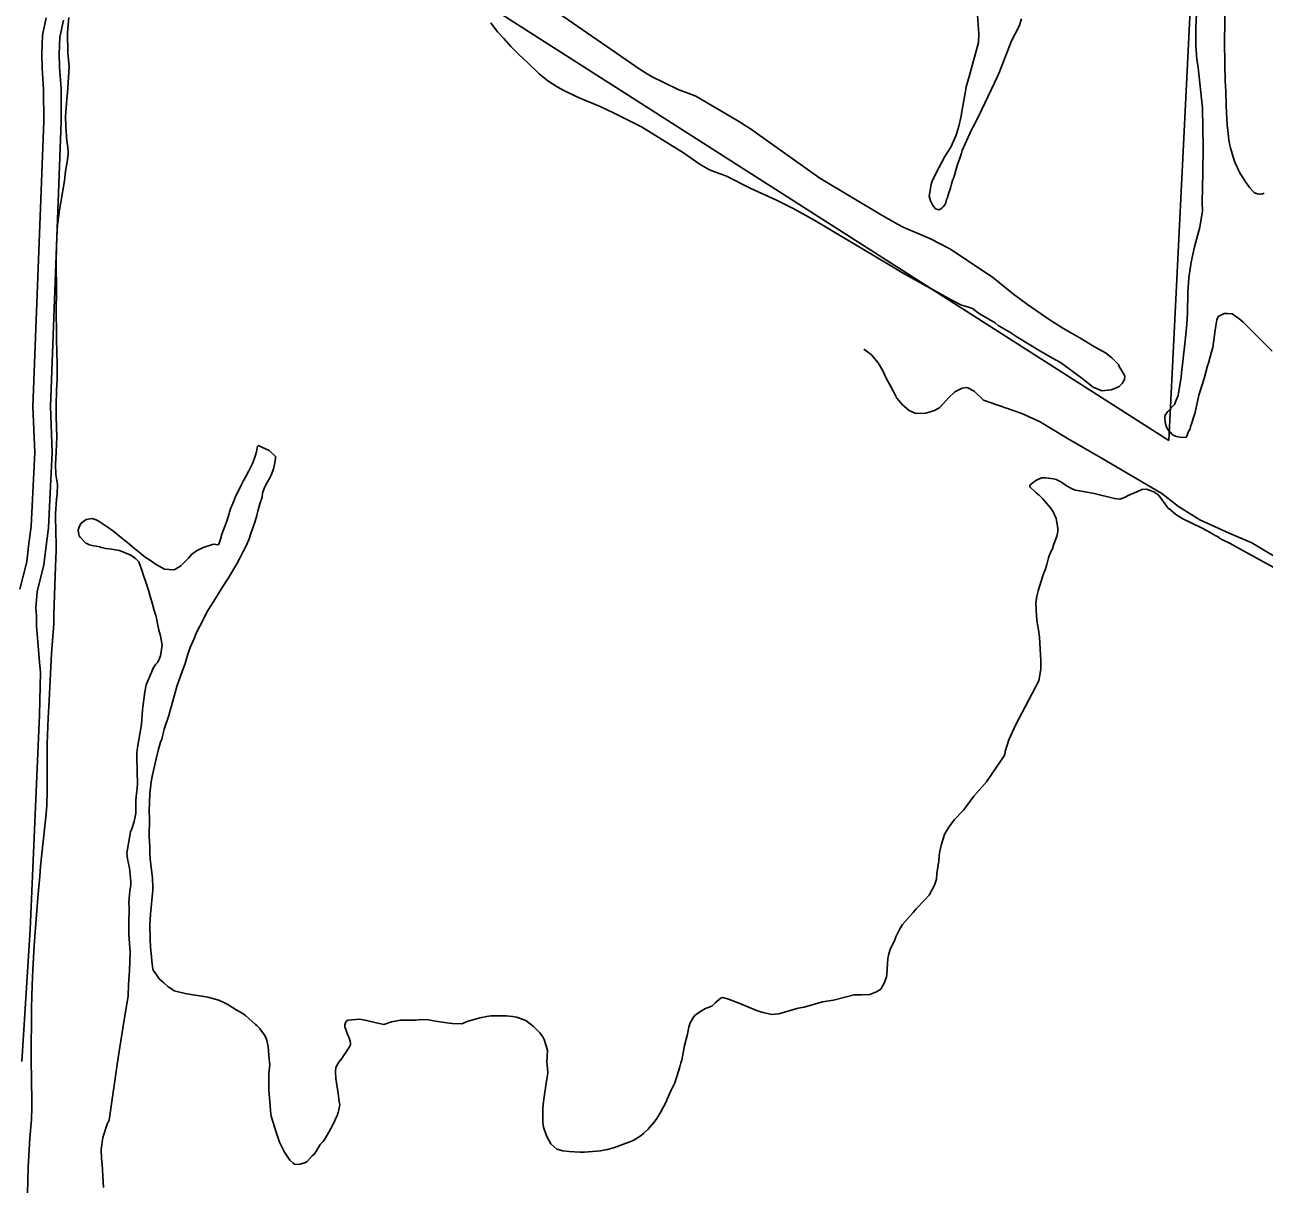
# Model space of a CAD drawing. Extents: x 3683402 to 3721514, y 487807 to 513565.
# Drawn here: x 3700574 to 3702711, y 507436 to 509434 of the extents above; entities that cross this region are included whole.
import ezdxf

# ---------------------------------------------------------------- set-up
doc = ezdxf.new("R2010")
doc.units = 0
for name, color, linetype in [('V-ROAD-CNTR', 7, 'Continuous'), ('V-SITE-VEGE', 7, 'Continuous'), ('V-TOPO-BNDY', 7, 'Continuous'), ('V-TOPO-SHOR', 7, 'Continuous')]:
    doc.layers.add(name, color=color, linetype=linetype)

msp = doc.modelspace()

# ---------------------------------------------------------------- linework, layer by layer
at = {"layer": 'V-ROAD-CNTR'}
for points in [[(3700565, 508461.9), (3700577, 508509), (3700580.1, 508535.7), (3700584.8, 508570.1), (3700587, 508616.9), (3700591, 508697.1), (3700587.8, 508776.7), (3700606.4, 509268), (3700606.2, 509323), (3700603.4, 509359.9), (3700603.1, 509384.3), (3700604.2, 509416.8), (3700610.7, 509446.6)], [(3700568.4, 507647.9), (3700583, 507875), (3700598.8, 508245), (3700600.2, 508294.3), (3700600.5, 508318.9), (3700599.3, 508335.1), (3700595.9, 508371), (3700593.6, 508398.3), (3700593.7, 508416), (3700592.9, 508429.7), (3700594.8, 508457.1), (3700606.5, 508503.6), (3700609.9, 508531.9), (3700614.8, 508567.4), (3700617, 508615.4), (3700621, 508697), (3700617.8, 508776.7), (3700636.4, 509267.5), (3700636.2, 509324.2), (3700633.3, 509361.3), (3700633.1, 509384), (3700634.1, 509413.1), (3700640.5, 509442.2)]]:
    msp.add_lwpolyline(points, dxfattribs=at)
at = {"layer": 'V-SITE-VEGE'}
for points in [[(3700578.2, 507419.4), (3700579.5, 507465.6), (3700582.6, 507515.3), (3700585, 507547.6), (3700585.6, 507568.4), (3700585.7, 507580), (3700584.7, 507650.4), (3700585, 507739.9), (3700586.3, 507779.2), (3700587.5, 507805.8), (3700589.9, 507847.3), (3700592.3, 507877.9), (3700596, 507929.9), (3700599.5, 507966.8), (3700600.7, 507984.2), (3700610.8, 508074.2), (3700611.4, 508082.3), (3700611.5, 508088.1), (3700612.1, 508113.5), (3700612.4, 508194.9), (3700614.2, 508239.9), (3700616, 508270), (3700619.8, 508350.8), (3700624, 508402.2), (3700624, 508418.9), (3700626.6, 508500.9), (3700627.8, 508528.6), (3700627.8, 508543.1), (3700627.3, 508555.8), (3700627.3, 508566.8), (3700626.8, 508581.8), (3700626.8, 508591.6), (3700628.6, 508617), (3700629.8, 508625.7), (3700629.9, 508642.4), (3700627, 508659.2), (3700626.5, 508676.5), (3700627.7, 508698.4), (3700629, 508723.8), (3700627.9, 508759.6), (3700628, 508777.5), (3700628.6, 508804.7), (3700629.3, 508822.6), (3700629.4, 508848.6), (3700628.3, 508891.9), (3700628.4, 508908.6), (3700627.9, 508935.2), (3700628.6, 508980.8), (3700627.6, 509018.4), (3700627.6, 509028.2), (3700628.9, 509069.8), (3700630.1, 509089.4), (3700634.2, 509118.8), (3700636, 509128.6), (3700641.9, 509165.6), (3700643.7, 509182.3), (3700647.2, 509201.9), (3700648.4, 509212.3), (3700648.4, 509215.8), (3700647.3, 509227.4), (3700646.1, 509233.7), (3700644.5, 509259.1), (3700643.9, 509276.4), (3700646.3, 509306.5), (3700647.5, 509317.4), (3700650, 509361.9), (3700647.7, 509386.2), (3700647.3, 509421.4), (3700649.7, 509446.8)], [(3701377.3, 509437.7), (3701388.8, 509422.6), (3701399.7, 509411), (3701411.8, 509397.1), (3701425.6, 509383.2), (3701441.2, 509368.7), (3701460.7, 509350.2), (3701475.7, 509338), (3701491.3, 509327.6), (3701502.2, 509321.8), (3701521.8, 509311.9), (3701536.2, 509305.5), (3701565.7, 509293.9), (3701589.9, 509282.2), (3701637.2, 509258.4), (3701709.2, 509213.7), (3701738, 509193.4), (3701742.1, 509191.1), (3701754.2, 509184.7), (3701772.6, 509177.7), (3701782.4, 509174.2), (3701825.7, 509152.2), (3701868.4, 509133), (3701899.5, 509117.3), (3701935.8, 509097), (3702064.9, 509020.3), (3702086.8, 509007), (3702171, 508960.5), (3702188.9, 508951.2), (3702199.3, 508948.3), (3702207.4, 508945.4), (3702220, 508936.1), (3702225.2, 508933.2), (3702246.5, 508920.5), (3702251.7, 508916.4), (3702271.9, 508904.8), (3702285.7, 508895.5), (3702323.8, 508872.3), (3702345.7, 508860.1), (3702359.5, 508852.6), (3702396.4, 508825.3), (3702416, 508809.6), (3702426.4, 508805), (3702430.4, 508803.8), (3702446.6, 508805.5), (3702454.1, 508808.4), (3702460.5, 508811.2), (3702465.7, 508816.4), (3702469.7, 508823.3), (3702470.3, 508829.1), (3702469.2, 508830.9), (3702463.4, 508840.7), (3702461.1, 508844.2), (3702459.4, 508848.8), (3702447.9, 508860.4), (3702437, 508869.1), (3702415.1, 508881.3), (3702395.5, 508892.9), (3702363.2, 508911.4), (3702340.1, 508926.5), (3702302.7, 508952.6), (3702278.5, 508970), (3702242.2, 508999.6), (3702168.4, 509048.3), (3702135, 509065.8), (3702088.2, 509085.5), (3702078.4, 509090.8), (3702050.2, 509107), (3701944.7, 509170.3), (3701896.9, 509203.9), (3701824.8, 509255), (3701802.9, 509268.9), (3701730.9, 509311.3), (3701715.9, 509317.1), (3701701.5, 509322.3), (3701654.2, 509345.6), (3701634.6, 509357.2), (3701494, 509454.6)], [(3702215.3, 509466.9), (3702218.6, 509418.9), (3702218, 509403.9), (3702201.1, 509343.3), (3702197.6, 509330.1), (3702188.7, 509281.6), (3702188.1, 509277), (3702184.1, 509259.6), (3702179.4, 509244.1), (3702170.1, 509223.3), (3702160.2, 509207.2), (3702149.8, 509188.1), (3702138.1, 509165.7), (3702136.4, 509159.3), (3702132.9, 509139.1), (3702135.2, 509131), (3702138.6, 509124.1), (3702143.8, 509117.1), (3702150.1, 509115.4), (3702154.7, 509118.2), (3702157.1, 509120.5), (3702160, 509124), (3702161.7, 509127.5), (3702162.9, 509133.2), (3702164.6, 509136.7), (3702167, 509144.8), (3702169.9, 509152.9), (3702171.6, 509160.4), (3702174, 509167.9), (3702175.7, 509171.3), (3702181.5, 509192.1), (3702185.6, 509204.8), (3702188.5, 509213.4), (3702189.7, 509218), (3702205.4, 509252.1), (3702212.4, 509264.8), (3702223.4, 509287.2), (3702229.8, 509300.5), (3702250.1, 509344.3), (3702254.2, 509353.6), (3702275.2, 509406.6), (3702287.9, 509432), (3702292, 509444.7)], [(3702594.7, 509466.3), (3702592.9, 509429.3), (3702592.8, 509398.7), (3702594.4, 509375), (3702596.7, 509360.6), (3702604, 509290.7), (3702605.5, 509223.7), (3702604.8, 509179.8), (3702603.5, 509127.9), (3702604, 509114), (3702599.9, 509085.7), (3702590.6, 509051.7), (3702584.7, 509025.1), (3702580.6, 508998.6), (3702578.8, 508973.2), (3702578.1, 508937.9), (3702577.4, 508917.7), (3702574.5, 508890), (3702569.7, 508849), (3702567.9, 508834.6), (3702567.3, 508827.1), (3702562.1, 508795.3), (3702559.1, 508787.3), (3702556.2, 508779.8), (3702544.6, 508767.7), (3702541.2, 508763.6), (3702540, 508761.9), (3702539.4, 508759), (3702540, 508749.8), (3702542.3, 508741.1), (3702544.6, 508737.1), (3702552, 508728.4), (3702556.1, 508726.1), (3702559.5, 508724.9), (3702568.2, 508723.1), (3702576.3, 508723.7), (3702577.4, 508725.4), (3702579.8, 508732.3), (3702582.7, 508738.1), (3702583.8, 508741.6), (3702591.4, 508766.4), (3702597.9, 508795.8), (3702607.2, 508824.7), (3702613, 508846.6), (3702614.8, 508851.2), (3702620, 508870.8), (3702621.8, 508878.3), (3702625.9, 508908.3), (3702627.1, 508915.8), (3702628.9, 508925.7), (3702631.2, 508931.4), (3702641.6, 508936.6), (3702647.4, 508937.1), (3702655.5, 508936.5), (3702665.3, 508929.6), (3702669.9, 508926.1), (3702674.5, 508922.1), (3702724.6, 508871.7)], [(3702710.6, 509144), (3702708, 509143.3), (3702705.8, 509142.9), (3702703.8, 509142.7), (3702702.1, 509142.7), (3702699.1, 509143), (3702697.1, 509143.5), (3702695.6, 509144.1), (3702693.5, 509145.4), (3702691.7, 509147), (3702686.1, 509153.5), (3702681.3, 509159.6), (3702677.2, 509165.5), (3702673.6, 509171), (3702670.4, 509176.3), (3702667.7, 509181.4), (3702665.3, 509186.1), (3702663.2, 509190.7), (3702661.3, 509194.9), (3702658.2, 509203), (3702655.8, 509210.2), (3702654, 509216.5), (3702652.6, 509222.1), (3702651.5, 509227), (3702649.9, 509235.7), (3702648.9, 509242.2), (3702647.7, 509252.1), (3702647, 509262), (3702645.3, 509294.8), (3702644.2, 509319.5), (3702643.4, 509337.9), (3702642.7, 509365.6), (3702642.5, 509379.5), (3702642.4, 509393.3), (3702642.5, 509451.4)], [(3700790.3, 507844.4), (3700789.8, 507858.3), (3700789.3, 507882.5), (3700790.5, 507901.6), (3700794.7, 507943.1), (3700794.7, 507947.2), (3700793.6, 507963.9), (3700791.9, 507977.2), (3700789.6, 507996.9), (3700789.1, 508005.5), (3700789.1, 508017.7), (3700788, 508035.6), (3700788.7, 508066.2), (3700788.1, 508078.9), (3700789.4, 508109.5), (3700791.8, 508129.7), (3700794.1, 508141.8), (3700800, 508169.5), (3700804.1, 508186.2), (3700807.6, 508197.8), (3700809.9, 508203), (3700814, 508220.3), (3700822.1, 508243.9), (3700825.1, 508254.9), (3700826.8, 508260.7), (3700835.6, 508294.1), (3700845.5, 508321.8), (3700850.1, 508333.4), (3700855.4, 508351.2), (3700858.9, 508361.1), (3700865.8, 508376.6), (3700869.9, 508387), (3700881, 508408.9), (3700886.8, 508421), (3700889.1, 508425.1), (3700899.5, 508441.2), (3700914, 508464.3), (3700925.1, 508481.5), (3700939, 508505.2), (3700943.6, 508513.8), (3700950, 508526.5), (3700954.1, 508534), (3700959.9, 508546.7), (3700962.8, 508555.9), (3700969.8, 508575.5), (3700973.3, 508586.5), (3700973.9, 508589.4), (3700975.7, 508596.3), (3700979.2, 508609), (3700982.7, 508620.5), (3700983.8, 508626.9), (3700986.8, 508636.7), (3700992, 508646.5), (3700995.5, 508652.3), (3700999, 508659.2), (3701002.4, 508669), (3701004.2, 508676.5), (3701006, 508686.3), (3701006, 508690.4), (3700995, 508700.8), (3700982.3, 508706.6), (3700976.6, 508709.5), (3700974.8, 508707.8), (3700974.3, 508705.5), (3700973.1, 508698.5), (3700971.3, 508692.8), (3700969, 508685.8), (3700966.1, 508678.3), (3700959.7, 508665.7), (3700954.5, 508654.7), (3700950.4, 508647.8), (3700947.5, 508642), (3700939.9, 508626.4), (3700937, 508621.3), (3700933.5, 508612), (3700930.6, 508605.1), (3700928.9, 508601.7), (3700926.6, 508594.7), (3700926, 508592.4), (3700921.9, 508579.2), (3700919, 508571.7), (3700913.7, 508556.7), (3700911.4, 508548), (3700908.5, 508539.3), (3700906.2, 508538.2), (3700903.3, 508538.8), (3700901, 508539.4), (3700897.5, 508538.8), (3700890.6, 508536.5), (3700886.5, 508535.4), (3700880.2, 508533.1), (3700869.8, 508527.9), (3700861.1, 508521.6), (3700856.5, 508515.8), (3700842.6, 508502), (3700833.3, 508496.3), (3700830.4, 508495.1), (3700814.8, 508496.3), (3700799.2, 508505), (3700792.3, 508509.7), (3700781.4, 508516.6)], [(3702737.3, 508493.4), (3702685.4, 508521.8), (3702651.9, 508540.4), (3702635.2, 508548.5), (3702630, 508552.6), (3702626, 508554.3), (3702617.4, 508559.6), (3702604.7, 508566.5), (3702583.3, 508576.4), (3702570.6, 508582.8), (3702558, 508590.3), (3702548.8, 508598.5), (3702545.3, 508601.4), (3702540.1, 508608.3), (3702531.5, 508620.5), (3702527.5, 508625.1), (3702520.5, 508629.2), (3702507.9, 508633.8), (3702499.8, 508633.3), (3702491.1, 508629.2), (3702477.2, 508623.5), (3702469.7, 508619.5), (3702461.6, 508616.6), (3702452.4, 508617.8), (3702417.2, 508626.6), (3702402.2, 508629.5), (3702385.4, 508632.5), (3702380.8, 508634.2), (3702369.9, 508640), (3702361.2, 508646.4), (3702352, 508650.5), (3702347.4, 508651.6), (3702333.5, 508653.4), (3702326.6, 508653.4), (3702317.9, 508649.4), (3702315, 508647.7), (3702306.3, 508640.8), (3702306.3, 508637.9), (3702317.3, 508628), (3702322.5, 508624), (3702328.2, 508618.2), (3702342, 508602), (3702346.6, 508595), (3702351.8, 508583.5), (3702354.6, 508566.7), (3702354.6, 508560.9), (3702352.8, 508552.9), (3702347.6, 508537.3), (3702345.8, 508531.5), (3702342.9, 508526.3), (3702340, 508519.4), (3702338.9, 508515.9), (3702335.9, 508504.4), (3702333, 508495.2), (3702330.7, 508490), (3702329, 508484.8), (3702320.8, 508458.8), (3702318.5, 508449.6), (3702316.7, 508437.5), (3702317.8, 508414.9), (3702318.9, 508404), (3702321.7, 508391.8), (3702323.4, 508379.1), (3702325.6, 508338.7), (3702325.6, 508323.7), (3702322.1, 508303.5), (3702282, 508227.4), (3702270.4, 508202), (3702263.9, 508181.8), (3702263.9, 508179.5), (3702262.2, 508174.3), (3702232, 508129.9), (3702210, 508105.2), (3702197.2, 508087.9), (3702192, 508081), (3702175.8, 508064.3), (3702167.1, 508051.6), (3702161.9, 508042.9), (3702159.6, 508038.9), (3702154.3, 508022.2), (3702151.4, 508010.1), (3702150.2, 508002), (3702149.6, 507993.3)], [(3700781.4, 508516.6), (3700771, 508525.3), (3700763.5, 508531.1), (3700754.9, 508538.7), (3700734.1, 508555.5), (3700727.2, 508561.3), (3700717.4, 508568.2), (3700701.9, 508578.1), (3700696.7, 508581), (3700689.8, 508583.3), (3700679.4, 508581.6), (3700670.7, 508575.3), (3700667.2, 508569), (3700666, 508563.2), (3700666.6, 508556.2), (3700667.7, 508553.4), (3700668.9, 508551.6), (3700679.2, 508541.2), (3700682.7, 508539.5), (3700684.4, 508538.3), (3700692.5, 508536.5), (3700696.5, 508535.9), (3700702.9, 508534.8), (3700705.2, 508533.6), (3700713.3, 508531.9), (3700723.1, 508530.7), (3700737, 508528.3), (3700756.6, 508520.2), (3700765.2, 508513.8), (3700770.4, 508508.6), (3700776.1, 508493), (3700779, 508483.7), (3700781.3, 508477.4), (3700787, 508460), (3700790.4, 508447.3), (3700791.6, 508443.8), (3700793.8, 508435.7), (3700796.7, 508424.8), (3700799.6, 508416.1), (3700800.7, 508412), (3700801.3, 508408), (3700804.7, 508391.2), (3700807.5, 508381.4), (3700810.4, 508365.2), (3700807.4, 508346.8), (3700805.1, 508341), (3700802.8, 508335.8), (3700799.9, 508332.4), (3700795.2, 508325.4), (3700788.8, 508309.9), (3700787.7, 508307.6), (3700783, 508296.6), (3700780.7, 508284.5), (3700776.5, 508253.9), (3700774.7, 508228.5), (3700768.3, 508188.7), (3700767.1, 508179.4), (3700767, 508170.8), (3700768.1, 508125.1), (3700765.1, 508098), (3700765, 508075.5), (3700762.1, 508061.1), (3700758, 508048.9), (3700755.7, 508043.2), (3700749.8, 508006.8), (3700750.9, 507997), (3700754.3, 507980.8), (3700756.6, 507957.7), (3700756.6, 507951.9), (3700754.8, 507941.5), (3700753, 507921.9), (3700753.6, 507912.7), (3700753.5, 507900), (3700752.9, 507895.9), (3700752.8, 507866.5), (3700755.6, 507835.9), (3700754.4, 507804.7), (3700752.6, 507779.8), (3700751.9, 507760.8), (3700742.5, 507704.8), (3700734.3, 507650.5), (3700719, 507546.6), (3700715.5, 507539.7), (3700708.5, 507516.6), (3700705.5, 507495.9), (3700706, 507480.3), (3700707.2, 507470.4), (3700709.4, 507430.6)], [(3702149.6, 507993.3), (3702146.1, 507971.4), (3702145.5, 507962.1), (3702142, 507951.8), (3702132.7, 507934.5), (3702125.7, 507926.4), (3702110.7, 507910.8), (3702105.4, 507904.5), (3702086.9, 507883.8), (3702081.7, 507875.1), (3702075.3, 507862.4), (3702073.5, 507857.3), (3702066, 507840.5), (3702063.6, 507833), (3702061.9, 507824.9), (3702060.1, 507798.4), (3702059.5, 507793.8), (3702056, 507784), (3702049.6, 507772.4), (3702042.1, 507767.8), (3702030.5, 507763.3), (3702016.1, 507762.7), (3702003.4, 507762.8), (3701968.1, 507753.6), (3701949, 507750.2), (3701917.3, 507741.1), (3701906.9, 507739.4), (3701873.9, 507729.7), (3701861.2, 507728.5), (3701844.5, 507732.6), (3701837, 507735), (3701803.5, 507748.9), (3701786.8, 507755.3), (3701777, 507758.2), (3701774.1, 507757.1), (3701764.2, 507748.5), (3701758.5, 507742.7), (3701750.4, 507740.4), (3701747.5, 507738.7), (3701737.6, 507733.5), (3701733, 507729.5), (3701730.1, 507727.8), (3701726.6, 507723.8), (3701720.8, 507714), (3701718.5, 507707), (3701716.7, 507698.4), (3701716.2, 507694.9), (3701710.9, 507675.3), (3701709.7, 507668.9), (3701706.8, 507649.9), (3701705, 507645.3), (3701703.3, 507638.4), (3701698.6, 507623.4), (3701696.9, 507618.2), (3701694.5, 507610.7), (3701688.1, 507598), (3701685.2, 507591.6), (3701681.7, 507584.1), (3701678.8, 507577.2), (3701670.1, 507561.1), (3701663.2, 507549.5), (3701659.1, 507543.2), (3701648.1, 507530.5), (3701641.1, 507524.2), (3701636.5, 507520.2), (3701622.6, 507511.6), (3701616.8, 507509.3), (3701590.2, 507499.5), (3701578.1, 507496.1), (3701574.1, 507495.5), (3701566.5, 507493.8), (3701545.8, 507492.2), (3701538.8, 507491.6), (3701530.7, 507491.6), (3701512.3, 507492.3), (3701501.3, 507493.4), (3701490.9, 507496.4), (3701480.5, 507505.6), (3701477.7, 507510.8), (3701473.1, 507519.5), (3701467.9, 507534.5), (3701466.8, 507542.1), (3701466.9, 507566.9), (3701468.1, 507577.9), (3701468.6, 507582.5), (3701472.8, 507610.2), (3701474.5, 507620), (3701475.7, 507628.1), (3701475.2, 507635.6), (3701474, 507647.1), (3701474.6, 507655.8), (3701474.7, 507667.3), (3701469, 507685.8), (3701466.7, 507689.9), (3701461.5, 507696.8), (3701450, 507708.4), (3701437.3, 507718.3), (3701434.4, 507719.4), (3701421.7, 507724.1), (3701414.8, 507725.3), (3701403.8, 507726.5)], [(3701403.8, 507726.5), (3701377.3, 507726.5), (3701370.3, 507725.4), (3701358.2, 507722.6), (3701336.2, 507716.3), (3701327, 507712.8), (3701311.4, 507712.9), (3701305.6, 507713.5), (3701281.9, 507717), (3701269.8, 507719.4), (3701257.7, 507720), (3701247.3, 507718.9), (3701221.3, 507718.9), (3701205.7, 507716.1), (3701193, 507711.5), (3701175.1, 507715.6), (3701163, 507718.5), (3701151.4, 507720.3), (3701130.6, 507718.6), (3701127.2, 507715.8), (3701125.4, 507710.6), (3701125.4, 507707.1), (3701128.3, 507699.6), (3701130, 507694.4), (3701131.1, 507692.6), (3701134.6, 507683.4), (3701135.1, 507678.8), (3701135.1, 507676.5), (3701134, 507674.2), (3701128.2, 507664.9), (3701123, 507657.4), (3701120.1, 507652.8), (3701115.4, 507646.5), (3701111.9, 507640.7), (3701110.2, 507636.7), (3701109.6, 507630.9), (3701109.6, 507626.9), (3701110.1, 507621.1), (3701110.1, 507618.2), (3701114.1, 507592.2), (3701115.2, 507583.5), (3701115.8, 507578.3), (3701116.9, 507573.7), (3701116.3, 507570.3), (3701115.2, 507564.5), (3701114, 507559.9), (3701112.2, 507554.7), (3701104.7, 507538.5), (3701097.7, 507525.9), (3701091.3, 507514.9), (3701088.4, 507509.7), (3701083.2, 507504.5), (3701076.8, 507493.6), (3701072.8, 507487.8), (3701069.3, 507484.9), (3701060.6, 507475.1), (3701057.7, 507473.4), (3701048.5, 507470.6), (3701044.4, 507470), (3701038.7, 507470.6), (3701036.3, 507472.3), (3701030.6, 507477.5), (3701021.4, 507491.4), (3701012.8, 507508.8), (3701007.1, 507526.1), (3700998.5, 507553.3), (3700997.4, 507562.5), (3700996.8, 507571.8), (3700994.6, 507598.4), (3700994.7, 507626.6), (3700995.3, 507631.8), (3700995.9, 507642.2), (3700995.3, 507650.9), (3700993.1, 507673.4), (3700990.8, 507683.8), (3700989.1, 507689), (3700986.2, 507694.2), (3700983.3, 507697.7), (3700978.1, 507705.2), (3700973.5, 507709.9), (3700971.2, 507711.6), (3700954.5, 507726.7), (3700948.2, 507730.7), (3700938.4, 507736.5), (3700924, 507745.8), (3700918.2, 507748.7), (3700908.4, 507753.4), (3700889.4, 507758.6), (3700879, 507760.4), (3700867.4, 507762.2), (3700850.1, 507765.1), (3700831.1, 507769.2), (3700826.5, 507772.7), (3700820.7, 507776.2), (3700813.2, 507783.1), (3700805.2, 507790.1), (3700794.2, 507806.3), (3700793.7, 507812.1), (3700792.5, 507820.7), (3700792, 507828.8), (3700790.3, 507844.4)]]:
    msp.add_lwpolyline(points, dxfattribs=at)
at = {"layer": 'V-TOPO-BNDY'}
for p, q in [((3702638.3, 510568.9), (3702546.3, 508718)), ((3701607.5, 509317.4), (3700766.6, 509854.3)), ((3702546.3, 508718), (3701607.5, 509317.4))]:
    msp.add_line(p, q, dxfattribs=at)
at = {"layer": 'V-TOPO-SHOR'}
msp.add_lwpolyline([(3702753.8, 508503), (3702689, 508541.4), (3702650.2, 508558.5), (3702599.9, 508581.4), (3702563.1, 508604.3), (3702534.1, 508626.7), (3702428.6, 508688.5), (3702372.9, 508720.7), (3702323.1, 508750.9), (3702292.6, 508764.5), (3702226.7, 508787.5), (3702210.8, 508803.1), (3702199.7, 508808.9), (3702197.2, 508809.4), (3702190, 508808), (3702177.3, 508801.7), (3702166.2, 508791.5), (3702151.6, 508775.1), (3702142.4, 508769.8), (3702127.3, 508765), (3702109.9, 508764.6), (3702098.7, 508769.4), (3702087.1, 508779.7), (3702077.5, 508790.8), (3702071.2, 508802.5), (3702064.4, 508815.1), (3702059.6, 508824.3), (3702052.4, 508838.9), (3702045.2, 508852), (3702033.1, 508866.1), (3702020.5, 508875.3)], dxfattribs=at)

doc.saveas('drawing.dxf')
